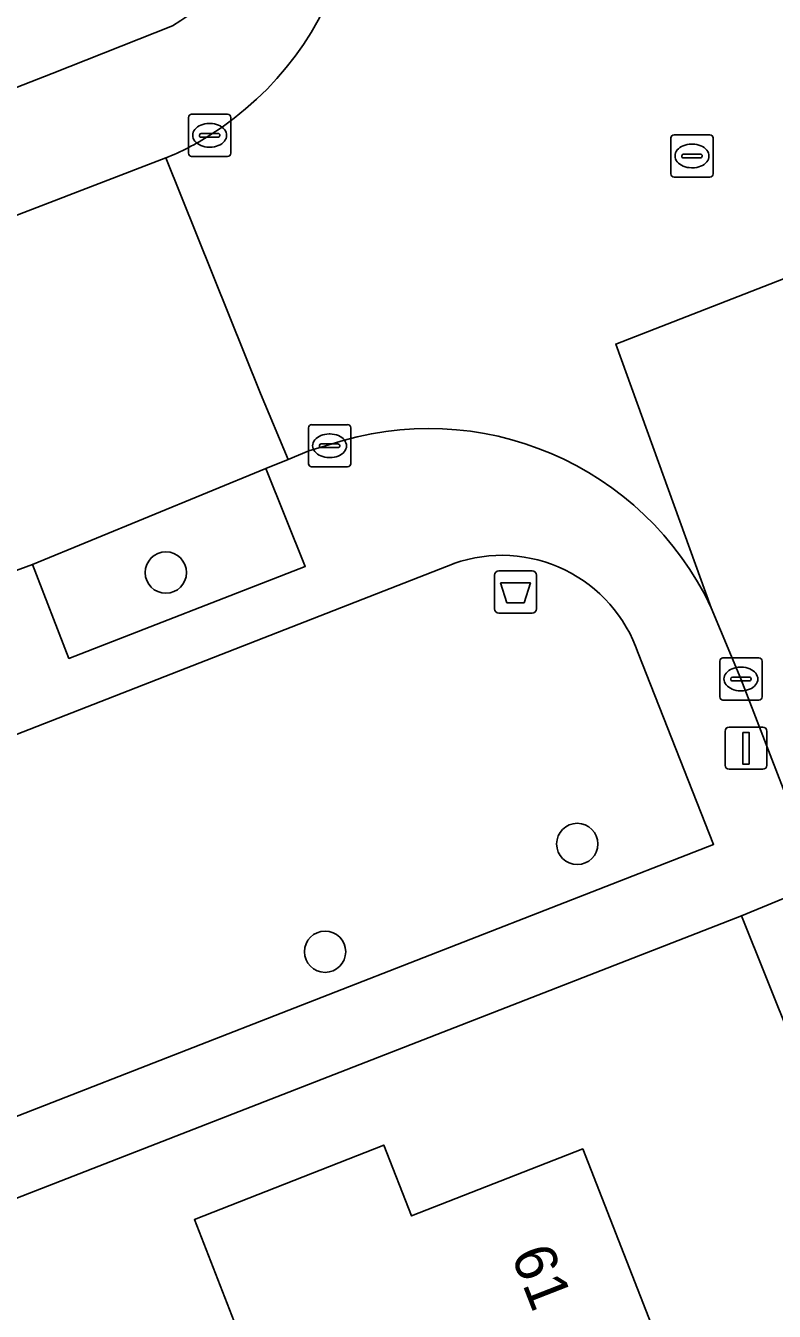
# Model space of a CAD drawing. Extents: x 159680 to 160786, y 387323 to 388340.
# Drawn here: x 159895.63 to 159913.35, y 387787.43 to 387817.87 of the extents above; entities that cross this region are included whole.
import ezdxf

# ---------------------------------------------------------------- set-up
doc = ezdxf.new("R2010")
doc.units = 0
for name, color, linetype in [('IMGEO_Afvalbak', 7, 'Continuous'), ('IMGEO_Boom', 7, 'Continuous'), ('IMGEO_Erf', 7, 'Continuous'), ('IMGEO_Groenvoorziening', 7, 'Continuous'), ('IMGEO_Kolk', 7, 'Continuous'), ('IMGEO_Lichtmast', 7, 'Continuous'), ('IMGEO_Pand', 7, 'Continuous'), ('IMGEO_Pand_nummerreeks', 7, 'Continuous'), ('IMGEO_Rijbaan_lokaal_gesloten', 7, 'Continuous'), ('IMGEO_Rijbaan_lokaal_open', 7, 'Continuous'), ('IMGEO_Rioolput', 7, 'Continuous'), ('IMGEO_Voetpad_open', 7, 'Continuous')]:
    doc.layers.add(name, color=color, linetype=linetype)

msp = doc.modelspace()

# ---------------------------------------------------------------- linework, layer by layer
at = {"layer": 'IMGEO_Afvalbak'}
for p, q in [((159906.728, 387804.062), (159906.728, 387804.862)), ((159906.728, 387804.862), (159906.728, 387804.062)), ((159906.828, 387804.962), (159907.618, 387804.962)), ((159907.618, 387804.962), (159906.828, 387804.962)), ((159907.718, 387804.862), (159907.718, 387804.062)), ((159907.718, 387804.062), (159907.718, 387804.862)), ((159907.618, 387803.962), (159906.828, 387803.962)), ((159906.828, 387803.962), (159907.618, 387803.962))]:
    msp.add_line(p, q, dxfattribs=at)
msp.add_lwpolyline([(159906.871, 387804.676), (159907.575, 387804.676), (159907.426, 387804.206), (159907.02, 387804.206), (159906.871, 387804.676)], dxfattribs=at)
for centre, start, end in [((159906.828, 387804.862), 90, 180), ((159906.828, 387804.862), 90, 180), ((159907.618, 387804.862), 0, 90), ((159907.618, 387804.862), 360, 90), ((159906.828, 387804.062), 180, 270), ((159906.828, 387804.062), 180, 270), ((159907.618, 387804.062), 270, 0), ((159907.618, 387804.062), 270, 0)]:
    msp.add_arc(centre, 0.1, start, end, dxfattribs=at)
at = {"layer": 'IMGEO_Boom'}
for centre in [(159898.946, 387804.923), (159908.684, 387798.495), (159902.715, 387795.943)]:
    msp.add_circle(centre, 0.489, dxfattribs=at)
at = {"layer": 'IMGEO_Erf'}
msp.add_lwpolyline([(159930.533, 387742.858), (159933.271, 387743.95), (159930.92, 387750), (159918.022, 387783.189), (159912.569, 387796.796), (159889.82, 387787.926), (159892.209, 387782.135), (159894.592, 387783.04), (159895.735, 387780.032), (159896.873, 387777.037), (159894.514, 387776.112), (159893.015, 387775.949), (159887.91, 387773.969), (159882.805, 387771.989), (159877.7, 387770.009)], dxfattribs=at)
msp.add_lwpolyline([(159899.623, 387789.599), (159904.102, 387791.365), (159904.763, 387789.685), (159908.814, 387791.271), (159910.825, 387786.121), (159912.836, 387780.971), (159914.846, 387775.821), (159916.857, 387770.671), (159908.283, 387767.326), (159906.28, 387772.477), (159904.277, 387777.629), (159902.273, 387782.782)], close=True, dxfattribs=at)
at = {"layer": 'IMGEO_Groenvoorziening'}
for points in [[(159891.525, 387814.897), (159896.252, 387816.746), (159899.105, 387817.874)], [(159905.767, 387805.138), (159886.513, 387797.614)], [(159886.513, 387797.614), (159889.537, 387789.751), (159911.91, 387798.485), (159910.124, 387803.017)]]:
    msp.add_lwpolyline(points, dxfattribs=at)
msp.add_lwpolyline([(159901.31, 387807.385), (159895.791, 387805.111), (159896.653, 387802.888), (159902.244, 387805.069)], close=True, dxfattribs=at)
for centre, radius, start, end in [((159896.748, 387821.945), 4.704, 300.0744, 26.5697), ((159906.895, 387801.921), 3.41, 18.7583, 109.3278)]:
    msp.add_arc(centre, radius, start, end, dxfattribs=at)
at = {"layer": 'IMGEO_Kolk'}
for p, q in [((159899.557, 387815.778), (159900.409, 387815.778)), ((159899.482, 387814.852), (159899.482, 387815.704)), ((159899.97, 387815.558), (159899.995, 387815.558)), ((159900.483, 387815.704), (159900.483, 387814.852)), ((159899.741, 387815.272), (159899.741, 387815.284)), ((159900.179, 387815.235), (159899.781, 387815.235)), ((159899.784, 387815.321), (159900.182, 387815.321)), ((159900.225, 387815.284), (159900.225, 387815.272)), ((159899.993, 387814.998), (159899.968, 387814.998)), ((159900.409, 387814.778), (159899.557, 387814.778)), ((159902.321, 387807.499), (159902.321, 387808.351)), ((159902.396, 387808.425), (159903.248, 387808.425)), ((159902.809, 387808.205), (159902.834, 387808.205)), ((159903.322, 387808.351), (159903.322, 387807.499)), ((159902.58, 387807.919), (159902.58, 387807.931)), ((159903.018, 387807.882), (159902.62, 387807.882)), ((159902.623, 387807.968), (159903.021, 387807.968)), ((159903.064, 387807.931), (159903.064, 387807.919)), ((159902.832, 387807.645), (159902.807, 387807.645)), ((159903.248, 387807.425), (159902.396, 387807.425)), ((159912.057, 387801.976), (159912.057, 387802.828)), ((159912.132, 387802.902), (159912.984, 387802.902)), ((159912.545, 387802.682), (159912.57, 387802.682)), ((159913.058, 387802.828), (159913.058, 387801.976)), ((159912.316, 387802.396), (159912.316, 387802.408)), ((159912.359, 387802.445), (159912.757, 387802.445)), ((159912.8, 387802.408), (159912.8, 387802.396)), ((159912.754, 387802.359), (159912.356, 387802.359)), ((159912.568, 387802.122), (159912.543, 387802.122)), ((159912.984, 387801.902), (159912.132, 387801.902))]:
    msp.add_line(p, q, dxfattribs=at)
for points in [[(159899.557, 387815.778), (159900.409, 387815.778)], [(159899.482, 387814.852), (159899.482, 387815.704)], [(159900.483, 387815.704), (159900.483, 387814.852)], [(159900.409, 387814.778), (159899.557, 387814.778)], [(159902.321, 387807.499), (159902.321, 387808.351)], [(159902.396, 387808.425), (159903.248, 387808.425)], [(159903.322, 387808.351), (159903.322, 387807.499)], [(159903.248, 387807.425), (159902.396, 387807.425)], [(159912.057, 387801.976), (159912.057, 387802.828)], [(159912.132, 387802.902), (159912.984, 387802.902)], [(159913.058, 387802.828), (159913.058, 387801.976)], [(159912.984, 387801.902), (159912.132, 387801.902)]]:
    msp.add_lwpolyline(points, dxfattribs=at)
for centre, radius, start, end in [((159899.559, 387815.702), 0.0765, 91.552, 178.448), ((159899.559, 387815.702), 0.0765, 91.552, 178.448), ((159900.407, 387815.702), 0.0765, 1.552, 88.448), ((159900.407, 387815.702), 0.0765, 1.552, 88.448), ((159899.781, 387815.281), 0.0403, 85.8775, 175.7526), ((159899.778, 387815.271), 0.0366, 178.938, 274.7102), ((159900.182, 387815.278), 0.043, 264.8664, 352.4533), ((159900.186, 387815.283), 0.0386, 1.7309, 96.639), ((159899.559, 387814.854), 0.0765, 181.552, 268.448), ((159899.559, 387814.854), 0.0765, 181.552, 268.448), ((159900.407, 387814.854), 0.0765, 271.552, 358.448), ((159900.407, 387814.854), 0.0765, 271.552, 358.448), ((159902.398, 387808.349), 0.0765, 91.552, 178.448), ((159902.398, 387808.349), 0.0765, 91.552, 178.448), ((159903.246, 387808.349), 0.0765, 1.552, 88.448), ((159903.246, 387808.349), 0.0765, 1.552, 88.448), ((159902.62, 387807.928), 0.0403, 85.8775, 175.7526), ((159902.617, 387807.918), 0.0366, 178.938, 274.7102), ((159903.021, 387807.925), 0.043, 264.8664, 352.4533), ((159903.025, 387807.93), 0.0386, 1.7309, 96.639), ((159902.398, 387807.501), 0.0765, 181.552, 268.448), ((159902.398, 387807.501), 0.0765, 181.552, 268.448), ((159903.246, 387807.501), 0.0765, 271.552, 358.448), ((159903.246, 387807.501), 0.0765, 271.552, 358.448), ((159912.134, 387802.826), 0.0765, 91.552, 178.448), ((159912.134, 387802.826), 0.0765, 91.552, 178.448), ((159912.982, 387802.826), 0.0765, 1.552, 88.448), ((159912.982, 387802.826), 0.0765, 1.552, 88.448), ((159912.356, 387802.405), 0.0403, 85.8775, 175.7526), ((159912.353, 387802.395), 0.0366, 178.938, 274.7102), ((159912.757, 387802.402), 0.043, 264.8664, 352.4533), ((159912.761, 387802.407), 0.0386, 1.7309, 96.639), ((159912.134, 387801.978), 0.0765, 181.552, 268.448), ((159912.134, 387801.978), 0.0765, 181.552, 268.448), ((159912.982, 387801.978), 0.0765, 271.552, 358.448), ((159912.982, 387801.978), 0.0765, 271.552, 358.448)]:
    msp.add_arc(centre, radius, start, end, dxfattribs=at)
for centre, major_axis, ratio, start_param, end_param in [((159899.969, 387815.278), (-0.387, 0.002), 0.722429, 4.712389, 7.853982), ((159899.994, 387815.278), (-0.39, 0.002), 0.717154, 1.570796, 4.712389), ((159902.808, 387807.925), (-0.387, 0.002), 0.722429, 4.712389, 7.853982), ((159902.833, 387807.925), (-0.39, 0.002), 0.717154, 1.570796, 4.712389), ((159912.544, 387802.402), (-0.387, 0.002), 0.722429, 4.712389, 7.853982), ((159912.569, 387802.402), (-0.39, 0.002), 0.717154, 1.570796, 4.712389)]:
    msp.add_ellipse(centre, major_axis=major_axis, ratio=ratio, start_param=start_param, end_param=end_param, dxfattribs=at)
at = {"layer": 'IMGEO_Lichtmast'}
for p, q in [((159912.183, 387800.363), (159912.183, 387801.163)), ((159912.183, 387801.163), (159912.183, 387800.363)), ((159912.283, 387801.263), (159913.073, 387801.263)), ((159913.073, 387801.263), (159912.283, 387801.263)), ((159913.173, 387801.163), (159913.173, 387800.363)), ((159913.173, 387800.363), (159913.173, 387801.163)), ((159913.073, 387800.263), (159912.283, 387800.263)), ((159912.283, 387800.263), (159913.073, 387800.263))]:
    msp.add_line(p, q, dxfattribs=at)
msp.add_lwpolyline([(159912.603, 387801.138), (159912.753, 387801.138), (159912.753, 387800.388), (159912.603, 387800.388), (159912.603, 387801.138)], dxfattribs=at)
for centre, start, end in [((159912.283, 387801.163), 90, 180), ((159912.283, 387801.163), 90, 180), ((159913.073, 387801.163), 0, 90), ((159913.073, 387801.163), 360, 90), ((159912.283, 387800.363), 180, 270), ((159912.283, 387800.363), 180, 270), ((159913.073, 387800.363), 270, 0), ((159913.073, 387800.363), 270, 0)]:
    msp.add_arc(centre, 0.1, start, end, dxfattribs=at)
at = {"layer": 'IMGEO_Pand'}
msp.add_lwpolyline([(159908.814, 387791.271), (159904.763, 387789.685), (159904.102, 387791.365), (159899.623, 387789.599), (159902.273, 387782.782), (159910.825, 387786.121)], close=True, dxfattribs=at)
at = {"layer": 'IMGEO_Rijbaan_lokaal_gesloten'}
for points in [[(159911.857, 387804.088), (159909.597, 387810.335), (159915.853, 387812.774), (159911.972, 387822.765)], [(159898.943, 387814.742), (159901.185, 387809.162), (159901.839, 387807.603), (159902.327, 387807.804), (159902.805, 387807.946)]]:
    msp.add_lwpolyline(points, dxfattribs=at)
for centre, radius, start, end in [((159895.947, 387821.657), 7.549, 302.3262, 25.2112), ((159896.733, 387820.308), 5.989, 291.66, 302.8717), ((159905.168, 387800.942), 7.392, 25.1913, 108.6409)]:
    msp.add_arc(centre, radius, start, end, dxfattribs=at)
at = {"layer": 'IMGEO_Rijbaan_lokaal_open'}
for points in [[(159881.436, 387799.659), (159883.441, 387800.415), (159890.391, 387803.133), (159895.791, 387805.111), (159901.31, 387807.385), (159901.839, 387807.603), (159901.185, 387809.162), (159898.943, 387814.742)], [(159898.943, 387814.742), (159894.203, 387812.919)]]:
    msp.add_lwpolyline(points, dxfattribs=at)
msp.add_lwpolyline([(159919.846, 387802.456), (159919.01, 387804.612), (159915.983, 387812.438), (159915.853, 387812.774), (159909.597, 387810.335), (159911.857, 387804.088), (159912.558, 387802.402), (159914.429, 387797.56), (159919.835, 387783.57), (159921.528, 387779.204), (159927.881, 387781.717), (159926.227, 387785.997), (159923.212, 387793.775)], close=True, dxfattribs=at)
at = {"layer": 'IMGEO_Rioolput'}
for p, q in [((159910.899, 387814.363), (159910.899, 387815.215)), ((159910.974, 387815.289), (159911.826, 387815.289)), ((159911.9, 387815.215), (159911.9, 387814.363)), ((159911.387, 387815.069), (159911.412, 387815.069)), ((159911.158, 387814.783), (159911.158, 387814.795)), ((159911.596, 387814.746), (159911.198, 387814.746)), ((159911.201, 387814.832), (159911.599, 387814.832)), ((159911.642, 387814.795), (159911.642, 387814.783)), ((159911.826, 387814.289), (159910.974, 387814.289)), ((159911.41, 387814.509), (159911.385, 387814.509))]:
    msp.add_line(p, q, dxfattribs=at)
for points in [[(159910.899, 387814.363), (159910.899, 387815.215)], [(159910.974, 387815.289), (159911.826, 387815.289)], [(159911.9, 387815.215), (159911.9, 387814.363)], [(159911.826, 387814.289), (159910.974, 387814.289)]]:
    msp.add_lwpolyline(points, dxfattribs=at)
for centre, radius, start, end in [((159910.976, 387815.213), 0.0765, 91.552, 178.448), ((159910.976, 387815.213), 0.0765, 91.552, 178.448), ((159911.824, 387815.213), 0.0765, 1.552, 88.448), ((159911.824, 387815.213), 0.0765, 1.552, 88.448), ((159911.198, 387814.792), 0.0403, 85.8775, 175.7526), ((159911.195, 387814.782), 0.0366, 178.938, 274.7102), ((159911.599, 387814.789), 0.043, 264.8664, 352.4533), ((159911.603, 387814.794), 0.0386, 1.7309, 96.639), ((159910.976, 387814.365), 0.0765, 181.552, 268.448), ((159910.976, 387814.365), 0.0765, 181.552, 268.448), ((159911.824, 387814.365), 0.0765, 271.552, 358.448), ((159911.824, 387814.365), 0.0765, 271.552, 358.448)]:
    msp.add_arc(centre, radius, start, end, dxfattribs=at)
for centre, major_axis, ratio, start_param, end_param in [((159911.386, 387814.789), (-0.387, 0.002), 0.722429, 4.712389, 7.853982), ((159911.411, 387814.789), (-0.39, 0.002), 0.717154, 1.570796, 4.712389)]:
    msp.add_ellipse(centre, major_axis=major_axis, ratio=ratio, start_param=start_param, end_param=end_param, dxfattribs=at)
at = {"layer": 'IMGEO_Voetpad_open'}
for points in [[(159899.105, 387817.874), (159896.252, 387816.746), (159891.525, 387814.897)], [(159894.203, 387812.919), (159898.943, 387814.742)], [(159902.805, 387807.946), (159902.327, 387807.804), (159901.839, 387807.603), (159901.31, 387807.385), (159902.244, 387805.069), (159896.653, 387802.888), (159895.791, 387805.111), (159890.391, 387803.133), (159891.192, 387801.063), (159888.751, 387800.097), (159888.915, 387799.688), (159886.118, 387798.594), (159885.944, 387799.007), (159884.275, 387798.352), (159883.441, 387800.415), (159881.436, 387799.659), (159880.407, 387799.243), (159871.972, 387795.937)], [(159886.513, 387797.614), (159905.767, 387805.138)], [(159851.576, 387772.974), (159854.189, 387765.89), (159855.367, 387762.894), (159855.895, 387761.552), (159857.279, 387762.089), (159853.549, 387771.683), (159852.85, 387773.468), (159888.535, 387787.416), (159889.217, 387785.566), (159893.015, 387775.949), (159894.514, 387776.112), (159893.362, 387779.124), (159892.209, 387782.135), (159889.82, 387787.926), (159912.569, 387796.796), (159914.429, 387797.56), (159912.558, 387802.402), (159911.857, 387804.088)], [(159910.124, 387803.017), (159911.91, 387798.485), (159889.537, 387789.751), (159886.513, 387797.614)], [(159922.8, 387775.948), (159921.528, 387779.204), (159919.835, 387783.57), (159914.429, 387797.56), (159912.569, 387796.796), (159918.022, 387783.189), (159930.92, 387750), (159933.271, 387743.95), (159930.533, 387742.858), (159988.008, 387595.398), (159992.448, 387596.444), (159992.8, 387596.587), (159991.114, 387600.918), (159991.093, 387600.971)]]:
    msp.add_lwpolyline(points, dxfattribs=at)
for centre, radius, start, end in [((159895.947, 387821.657), 7.549, 302.3262, 25.2112), ((159896.748, 387821.945), 4.704, 300.0744, 26.5697), ((159896.733, 387820.308), 5.989, 291.66, 302.8717), ((159905.168, 387800.942), 7.392, 25.1913, 108.6409), ((159906.895, 387801.921), 3.41, 18.7583, 109.3278)]:
    msp.add_arc(centre, radius, start, end, dxfattribs=at)

# ---------------------------------------------------------------- texts
at = {"layer": 'IMGEO_Pand_nummerreeks'}
msp.add_text('61', height=1, rotation=291.3253, dxfattribs=at).set_placement((159907.109, 387788.763))

doc.saveas('drawing.dxf')
